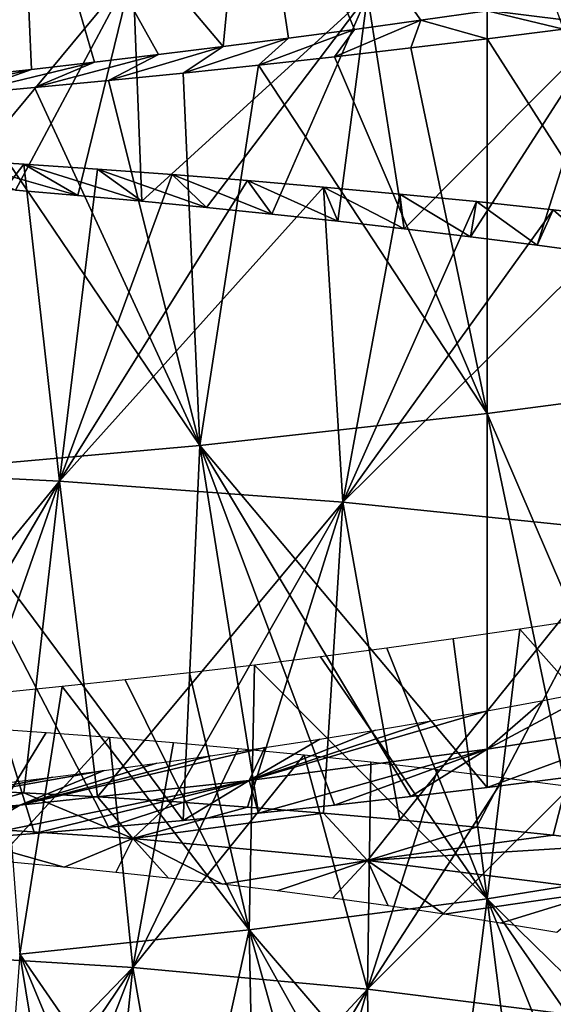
# Model space of a CAD drawing. Header units: millimetres. Extents: x -161 to 161, y -94 to 1149.
# Tile 839 of 1056: x 42.34 to 44.81, y 435.68 to 440.22. Entities that reach past the tile are written whole.
import ezdxf

# ---------------------------------------------------------------- set-up
doc = ezdxf.new("R2010")
doc.units = ezdxf.units.MM
doc.header["$LTSCALE"] = 81.481481
for name, color, linetype in [('71', 7, 'CONTINUOUS'), ('72', 7, 'CONTINUOUS'), ('73', 7, 'CONTINUOUS'), ('82', 7, 'CONTINUOUS'), ('85', 7, 'CONTINUOUS'), ('86', 7, 'CONTINUOUS'), ('87', 7, 'CONTINUOUS')]:
    doc.layers.add(name, color=color, linetype=linetype)

msp = doc.modelspace()

# ---------------------------------------------------------------- linework, layer by layer
at = {"layer": '71', "color": 7, "linetype": 'CONTINUOUS', "true_color": 0xaaaaaa}
for points in [[(44.5, 436.8543, 4.863), (43.4024, 436.7093, 4.7349), (44.5, 437.0311, 3.6761), (44.5, 436.8543, 4.863)], [(44.5, 437.0311, 3.6761), (43.4024, 436.7093, 4.7349), (44.2422, 436.9855, 3.6619), (44.5, 437.0311, 3.6761)], [(44.2422, 436.9855, 3.6619), (43.4024, 436.7093, 4.7349), (43.9849, 436.9421, 3.6333), (44.2422, 436.9855, 3.6619)], [(43.9849, 436.9421, 3.6333), (43.4024, 436.7093, 4.7349), (43.7289, 436.9007, 3.5904), (43.9849, 436.9421, 3.6333)], [(43.7289, 436.9007, 3.5904), (43.4024, 436.7093, 4.7349), (43.4752, 436.8615, 3.5334), (43.7289, 436.9007, 3.5904)], [(43.4024, 436.7093, 4.7349), (42.3443, 436.5957, 4.4038), (43.4752, 436.8615, 3.5334), (43.4024, 436.7093, 4.7349)], [(43.4752, 436.8615, 3.5334), (42.3443, 436.5957, 4.4038), (43.2243, 436.8244, 3.4623), (43.4752, 436.8615, 3.5334)], [(44.5, 436.8543, 4.863), (43.4453, 436.5599, 5.9511), (43.4024, 436.7093, 4.7349), (44.5, 436.8543, 4.863)], [(43.7955, 436.5964, 6.0016), (43.4453, 436.5599, 5.9511), (44.5, 436.8543, 4.863), (43.7955, 436.5964, 6.0016)], [(44.1474, 436.6356, 6.0346), (43.7955, 436.5964, 6.0016), (44.5, 436.8543, 4.863), (44.1474, 436.6356, 6.0346)], [(44.5, 436.6774, 6.0499), (44.1474, 436.6356, 6.0346), (44.5, 436.8543, 4.863), (44.5, 436.6774, 6.0499)], [(43.2243, 436.8244, 3.4623), (42.3443, 436.5957, 4.4038), (42.977, 436.7894, 3.3772), (43.2243, 436.8244, 3.4623)], [(42.977, 436.7894, 3.3772), (42.3443, 436.5957, 4.4038), (42.7344, 436.7566, 3.2783), (42.977, 436.7894, 3.3772)], [(42.3443, 436.5957, 4.4038), (41.3645, 436.5132, 3.8796), (42.7344, 436.7566, 3.2783), (42.3443, 436.5957, 4.4038)], [(42.7344, 436.7566, 3.2783), (41.3645, 436.5132, 3.8796), (42.4976, 436.726, 3.1659), (42.7344, 436.7566, 3.2783)], [(42.4976, 436.726, 3.1659), (41.3645, 436.5132, 3.8796), (42.2675, 436.6976, 3.0406), (42.4976, 436.726, 3.1659)], [(42.413, 436.4662, 5.6959), (42.0781, 436.4403, 5.5768), (43.4024, 436.7093, 4.7349), (42.413, 436.4662, 5.6959)], [(43.4024, 436.7093, 4.7349), (42.0781, 436.4403, 5.5768), (42.3443, 436.5957, 4.4038), (43.4024, 436.7093, 4.7349)], [(42.7532, 436.4948, 5.7981), (42.413, 436.4662, 5.6959), (43.4024, 436.7093, 4.7349), (42.7532, 436.4948, 5.7981)], [(43.0976, 436.526, 5.8832), (42.7532, 436.4948, 5.7981), (43.4024, 436.7093, 4.7349), (43.0976, 436.526, 5.8832)], [(43.4453, 436.5599, 5.9511), (43.0976, 436.526, 5.8832), (43.4024, 436.7093, 4.7349), (43.4453, 436.5599, 5.9511)], [(42.0302, 436.6692, -7.6792), (42.3638, 436.6532, -7.7999), (41.8424, 436.5102, -6.291), (42.0302, 436.6692, -7.6792)], [(41.8424, 436.5102, -6.291), (42.3638, 436.6532, -7.7999), (42.866, 436.4425, -6.7191), (41.8424, 436.5102, -6.291)], [(42.3638, 436.6532, -7.7999), (42.703, 436.6344, -7.904), (42.866, 436.4425, -6.7191), (42.3638, 436.6532, -7.7999)], [(42.703, 436.6344, -7.904), (43.0469, 436.6126, -7.9912), (42.866, 436.4425, -6.7191), (42.703, 436.6344, -7.904)], [(43.0469, 436.6126, -7.9912), (43.3945, 436.5879, -8.0613), (42.866, 436.4425, -6.7191), (43.0469, 436.6126, -7.9912)], [(41.1143, 436.3785, 5.121), (40.8093, 436.3631, 4.9376), (42.3443, 436.5957, 4.4038), (41.1143, 436.3785, 5.121)], [(42.3443, 436.5957, 4.4038), (40.8093, 436.3631, 4.9376), (41.3645, 436.5132, 3.8796), (42.3443, 436.5957, 4.4038)], [(41.4278, 436.3965, 5.2889), (41.1143, 436.3785, 5.121), (42.3443, 436.5957, 4.4038), (41.4278, 436.3965, 5.2889)], [(41.7493, 436.4171, 5.4411), (41.4278, 436.3965, 5.2889), (42.3443, 436.5957, 4.4038), (41.7493, 436.4171, 5.4411)], [(42.0781, 436.4403, 5.5768), (41.7493, 436.4171, 5.4411), (42.3443, 436.5957, 4.4038), (42.0781, 436.4403, 5.5768)], [(43.3945, 436.5879, -8.0613), (43.7449, 436.5601, -8.1142), (42.866, 436.4425, -6.7191), (43.3945, 436.5879, -8.0613)], [(42.866, 436.4425, -6.7191), (43.7449, 436.5601, -8.1142), (43.9488, 436.3407, -6.9493), (42.866, 436.4425, -6.7191)], [(43.7449, 436.5601, -8.1142), (44.0974, 436.5291, -8.1497), (43.9488, 436.3407, -6.9493), (43.7449, 436.5601, -8.1142)], [(44.0974, 436.5291, -8.1497), (44.451, 436.4951, -8.1676), (43.9488, 436.3407, -6.9493), (44.0974, 436.5291, -8.1497)], [(41.8424, 436.5102, -6.291), (42.866, 436.4425, -6.7191), (42.549, 436.3102, -5.3216), (41.8424, 436.5102, -6.291)], [(42.3174, 436.3319, -5.1992), (41.8424, 436.5102, -6.291), (42.549, 436.3102, -5.3216), (42.3174, 436.3319, -5.1992)], [(44.451, 436.4951, -8.1676), (44.8047, 436.4578, -8.1677), (43.9488, 436.3407, -6.9493), (44.451, 436.4951, -8.1676)], [(42.549, 436.3102, -5.3216), (42.866, 436.4425, -6.7191), (42.7871, 436.2863, -5.4309), (42.549, 436.3102, -5.3216)], [(42.7871, 436.2863, -5.4309), (42.866, 436.4425, -6.7191), (43.0308, 436.2602, -5.5267), (42.7871, 436.2863, -5.4309)], [(42.866, 436.4425, -6.7191), (43.9488, 436.3407, -6.9493), (43.2791, 436.2317, -5.6088), (42.866, 436.4425, -6.7191)], [(43.0308, 436.2602, -5.5267), (42.866, 436.4425, -6.7191), (43.2791, 436.2317, -5.6088), (43.0308, 436.2602, -5.5267)], [(44.8047, 436.4578, -8.1677), (45.1578, 436.4173, -8.1502), (43.9488, 436.3407, -6.9493), (44.8047, 436.4578, -8.1677)], [(43.9488, 436.3407, -6.9493), (45.1578, 436.4173, -8.1502), (45.0513, 436.2024, -6.9744), (43.9488, 436.3407, -6.9493)], [(43.2791, 436.2317, -5.6088), (43.9488, 436.3407, -6.9493), (43.5312, 436.2008, -5.677), (43.2791, 436.2317, -5.6088)], [(43.5312, 436.2008, -5.677), (43.9488, 436.3407, -6.9493), (43.7862, 436.1675, -5.7312), (43.5312, 436.2008, -5.677)], [(43.7862, 436.1675, -5.7312), (43.9488, 436.3407, -6.9493), (44.0435, 436.1317, -5.7713), (43.7862, 436.1675, -5.7312)], [(43.9488, 436.3407, -6.9493), (45.0513, 436.2024, -6.9744), (44.3022, 436.0934, -5.7971), (43.9488, 436.3407, -6.9493)], [(44.0435, 436.1317, -5.7713), (43.9488, 436.3407, -6.9493), (44.3022, 436.0934, -5.7971), (44.0435, 436.1317, -5.7713)], [(44.3022, 436.0934, -5.7971), (45.0513, 436.2024, -6.9744), (44.5617, 436.0524, -5.8085), (44.3022, 436.0934, -5.7971)], [(44.5617, 436.0524, -5.8085), (45.0513, 436.2024, -6.9744), (44.8211, 436.0088, -5.8053), (44.5617, 436.0524, -5.8085)]]:
    msp.add_3dface(points, dxfattribs=at)
at = {"layer": '72', "color": 7, "linetype": 'CONTINUOUS', "true_color": 0xaaaaaa}
for points in [[(44.5, 440.258, 5.3008), (44.1939, 440.2141, 5.2878), (44.5, 440.1287, 6.4938), (44.5, 440.258, 5.3008)], [(44.1939, 440.2141, 5.2878), (43.8884, 440.1719, 5.2587), (43.7955, 440.0459, 6.4488), (44.1939, 440.2141, 5.2878)], [(44.1474, 440.0864, 6.4802), (44.1939, 440.2141, 5.2878), (43.7955, 440.0459, 6.4488), (44.1474, 440.0864, 6.4802)], [(44.5, 440.1287, 6.4938), (44.1939, 440.2141, 5.2878), (44.1474, 440.0864, 6.4802), (44.5, 440.1287, 6.4938)], [(43.8884, 440.1719, 5.2587), (43.5844, 440.1315, 5.2135), (43.4453, 440.0074, 6.3998), (43.8884, 440.1719, 5.2587)], [(43.7955, 440.0459, 6.4488), (43.8884, 440.1719, 5.2587), (43.4453, 440.0074, 6.3998), (43.7955, 440.0459, 6.4488)], [(43.5844, 440.1315, 5.2135), (43.2826, 440.0928, 5.1524), (43.0976, 439.9708, 6.3333), (43.5844, 440.1315, 5.2135)], [(43.4453, 440.0074, 6.3998), (43.5844, 440.1315, 5.2135), (43.0976, 439.9708, 6.3333), (43.4453, 440.0074, 6.3998)], [(42.984, 440.0559, 5.0755), (42.6893, 440.0208, 4.9829), (42.413, 439.9036, 6.1486), (42.984, 440.0559, 5.0755)], [(42.7532, 439.9362, 6.2495), (42.984, 440.0559, 5.0755), (42.413, 439.9036, 6.1486), (42.7532, 439.9362, 6.2495)], [(43.2826, 440.0928, 5.1524), (42.984, 440.0559, 5.0755), (42.7532, 439.9362, 6.2495), (43.2826, 440.0928, 5.1524)], [(43.0976, 439.9708, 6.3333), (43.2826, 440.0928, 5.1524), (42.7532, 439.9362, 6.2495), (43.0976, 439.9708, 6.3333)], [(42.6893, 440.0208, 4.9829), (42.3995, 439.9875, 4.8749), (42.0781, 439.8729, 6.0306), (42.6893, 440.0208, 4.9829)], [(42.413, 439.9036, 6.1486), (42.6893, 440.0208, 4.9829), (42.0781, 439.8729, 6.0306), (42.413, 439.9036, 6.1486)], [(42.3995, 439.9875, 4.8749), (42.1157, 439.956, 4.7515), (41.7493, 439.8443, 5.8959), (42.3995, 439.9875, 4.8749)], [(42.0781, 439.8729, 6.0306), (42.3995, 439.9875, 4.8749), (41.7493, 439.8443, 5.8959), (42.0781, 439.8729, 6.0306)], [(42.3244, 439.4305, -6.059), (42.613, 439.406, -6.1712), (42.0302, 439.5715, -7.2239), (42.3244, 439.4305, -6.059)], [(42.0302, 439.5715, -7.2239), (42.613, 439.406, -6.1712), (42.3638, 439.5507, -7.3439), (42.0302, 439.5715, -7.2239)], [(42.613, 439.406, -6.1712), (42.9071, 439.3796, -6.268), (42.3638, 439.5507, -7.3439), (42.613, 439.406, -6.1712)], [(42.3638, 439.5507, -7.3439), (42.9071, 439.3796, -6.268), (42.703, 439.5277, -7.4472), (42.3638, 439.5507, -7.3439)], [(42.9071, 439.3796, -6.268), (43.2054, 439.3511, -6.3493), (42.703, 439.5277, -7.4472), (42.9071, 439.3796, -6.268)], [(42.703, 439.5277, -7.4472), (43.2054, 439.3511, -6.3493), (43.0469, 439.5025, -7.5334), (42.703, 439.5277, -7.4472)], [(43.2054, 439.3511, -6.3493), (43.507, 439.3205, -6.4148), (43.0469, 439.5025, -7.5334), (43.2054, 439.3511, -6.3493)], [(43.0469, 439.5025, -7.5334), (43.507, 439.3205, -6.4148), (43.3945, 439.475, -7.6025), (43.0469, 439.5025, -7.5334)], [(43.507, 439.3205, -6.4148), (43.811, 439.2879, -6.4644), (43.3945, 439.475, -7.6025), (43.507, 439.3205, -6.4148)], [(43.3945, 439.475, -7.6025), (43.811, 439.2879, -6.4644), (43.7449, 439.4451, -7.6543), (43.3945, 439.475, -7.6025)], [(43.811, 439.2879, -6.4644), (44.1168, 439.2531, -6.498), (43.7449, 439.4451, -7.6543), (43.811, 439.2879, -6.4644)], [(43.7449, 439.4451, -7.6543), (44.1168, 439.2531, -6.498), (44.0974, 439.4128, -7.6885), (43.7449, 439.4451, -7.6543)], [(44.1168, 439.2531, -6.498), (44.4236, 439.2161, -6.5156), (44.0974, 439.4128, -7.6885), (44.1168, 439.2531, -6.498)], [(44.0974, 439.4128, -7.6885), (44.4236, 439.2161, -6.5156), (44.451, 439.378, -7.705), (44.0974, 439.4128, -7.6885)], [(44.4236, 439.2161, -6.5156), (44.7308, 439.1768, -6.5169), (44.451, 439.378, -7.705), (44.4236, 439.2161, -6.5156)], [(44.451, 439.378, -7.705), (44.7308, 439.1768, -6.5169), (44.8047, 439.3407, -7.7036), (44.451, 439.378, -7.705)], [(44.7308, 439.1768, -6.5169), (45.0376, 439.1352, -6.5021), (44.8047, 439.3407, -7.7036), (44.7308, 439.1768, -6.5169)], [(44.8047, 439.3407, -7.7036), (45.0376, 439.1352, -6.5021), (45.1578, 439.301, -7.6845), (44.8047, 439.3407, -7.7036)]]:
    msp.add_3dface(points, dxfattribs=at)
at = {"layer": '73', "color": 7, "linetype": 'CONTINUOUS', "true_color": 0xaaaaaa}
for points in [[(44.5, 440.1287, 6.4938), (44.1474, 440.0864, 6.4802), (44.5, 438.4009, 6.2891), (44.5, 440.1287, 6.4938)], [(44.1474, 440.0864, 6.4802), (43.7955, 440.0459, 6.4488), (44.5, 438.4009, 6.2891), (44.1474, 440.0864, 6.4802)], [(43.7955, 440.0459, 6.4488), (43.4453, 440.0074, 6.3998), (44.5, 438.4009, 6.2891), (43.7955, 440.0459, 6.4488)], [(43.0976, 439.9708, 6.3333), (42.7532, 439.9362, 6.2495), (43.1753, 438.2539, 6.1421), (43.0976, 439.9708, 6.3333)], [(43.4453, 440.0074, 6.3998), (43.0976, 439.9708, 6.3333), (43.1753, 438.2539, 6.1421), (43.4453, 440.0074, 6.3998)], [(44.5, 438.4009, 6.2891), (43.4453, 440.0074, 6.3998), (43.1753, 438.2539, 6.1421), (44.5, 438.4009, 6.2891)], [(42.7532, 439.9362, 6.2495), (42.413, 439.9036, 6.1486), (43.1753, 438.2539, 6.1421), (42.7532, 439.9362, 6.2495)], [(42.413, 439.9036, 6.1486), (42.0781, 439.8729, 6.0306), (43.1753, 438.2539, 6.1421), (42.413, 439.9036, 6.1486)], [(43.1753, 438.2539, 6.1421), (42.0781, 439.8729, 6.0306), (41.8983, 438.1399, 5.7493), (43.1753, 438.2539, 6.1421)], [(42.0302, 439.5715, -7.2239), (42.3638, 439.5507, -7.3439), (41.2926, 438.1509, -7.0998), (42.0302, 439.5715, -7.2239)], [(41.2926, 438.1509, -7.0998), (42.3638, 439.5507, -7.3439), (42.5279, 438.0899, -7.6099), (41.2926, 438.1509, -7.0998)], [(42.3638, 439.5507, -7.3439), (42.703, 439.5277, -7.4472), (42.5279, 438.0899, -7.6099), (42.3638, 439.5507, -7.3439)], [(42.703, 439.5277, -7.4472), (43.0469, 439.5025, -7.5334), (42.5279, 438.0899, -7.6099), (42.703, 439.5277, -7.4472)], [(43.0469, 439.5025, -7.5334), (43.3945, 439.475, -7.6025), (42.5279, 438.0899, -7.6099), (43.0469, 439.5025, -7.5334)], [(43.3945, 439.475, -7.6025), (43.7449, 439.4451, -7.6543), (42.5279, 438.0899, -7.6099), (43.3945, 439.475, -7.6025)], [(42.5279, 438.0899, -7.6099), (43.7449, 439.4451, -7.6543), (43.8347, 437.9925, -7.8804), (42.5279, 438.0899, -7.6099)], [(43.7449, 439.4451, -7.6543), (44.0974, 439.4128, -7.6885), (43.8347, 437.9925, -7.8804), (43.7449, 439.4451, -7.6543)], [(44.0974, 439.4128, -7.6885), (44.451, 439.378, -7.705), (43.8347, 437.9925, -7.8804), (44.0974, 439.4128, -7.6885)], [(44.451, 439.378, -7.705), (44.8047, 439.3407, -7.7036), (43.8347, 437.9925, -7.8804), (44.451, 439.378, -7.705)], [(44.8047, 439.3407, -7.7036), (45.1578, 439.301, -7.6845), (43.8347, 437.9925, -7.8804), (44.8047, 439.3407, -7.7036)], [(43.8347, 437.9925, -7.8804), (45.1578, 439.301, -7.6845), (45.1653, 437.8559, -7.9023), (43.8347, 437.9925, -7.8804)], [(44.5, 436.6774, 6.0499), (44.5, 438.4009, 6.2891), (43.1753, 438.2539, 6.1421), (44.5, 436.6774, 6.0499)], [(43.0976, 436.526, 5.8832), (43.1753, 438.2539, 6.1421), (41.8983, 438.1399, 5.7493), (43.0976, 436.526, 5.8832)], [(43.0976, 436.526, 5.8832), (43.4453, 436.5599, 5.9511), (43.1753, 438.2539, 6.1421), (43.0976, 436.526, 5.8832)], [(43.4453, 436.5599, 5.9511), (43.7955, 436.5964, 6.0016), (43.1753, 438.2539, 6.1421), (43.4453, 436.5599, 5.9511)], [(43.7955, 436.5964, 6.0016), (44.1474, 436.6356, 6.0346), (43.1753, 438.2539, 6.1421), (43.7955, 436.5964, 6.0016)], [(44.1474, 436.6356, 6.0346), (44.5, 436.6774, 6.0499), (43.1753, 438.2539, 6.1421), (44.1474, 436.6356, 6.0346)], [(41.3833, 436.6928, -7.3885), (41.2926, 438.1509, -7.0998), (42.5279, 438.0899, -7.6099), (41.3833, 436.6928, -7.3885)], [(42.0781, 436.4403, 5.5768), (42.413, 436.4662, 5.6959), (41.8983, 438.1399, 5.7493), (42.0781, 436.4403, 5.5768)], [(42.413, 436.4662, 5.6959), (42.7532, 436.4948, 5.7981), (41.8983, 438.1399, 5.7493), (42.413, 436.4662, 5.6959)], [(42.7532, 436.4948, 5.7981), (43.0976, 436.526, 5.8832), (41.8983, 438.1399, 5.7493), (42.7532, 436.4948, 5.7981)], [(41.7031, 436.6823, -7.5419), (41.3833, 436.6928, -7.3885), (42.5279, 438.0899, -7.6099), (41.7031, 436.6823, -7.5419)], [(42.0302, 436.6692, -7.6792), (41.7031, 436.6823, -7.5419), (42.5279, 438.0899, -7.6099), (42.0302, 436.6692, -7.6792)], [(42.3638, 436.6532, -7.7999), (42.0302, 436.6692, -7.6792), (42.5279, 438.0899, -7.6099), (42.3638, 436.6532, -7.7999)], [(42.703, 436.6344, -7.904), (42.3638, 436.6532, -7.7999), (42.5279, 438.0899, -7.6099), (42.703, 436.6344, -7.904)], [(42.703, 436.6344, -7.904), (42.5279, 438.0899, -7.6099), (43.8347, 437.9925, -7.8804), (42.703, 436.6344, -7.904)], [(43.0469, 436.6126, -7.9912), (42.703, 436.6344, -7.904), (43.8347, 437.9925, -7.8804), (43.0469, 436.6126, -7.9912)], [(43.3945, 436.5879, -8.0613), (43.0469, 436.6126, -7.9912), (43.8347, 437.9925, -7.8804), (43.3945, 436.5879, -8.0613)], [(43.7449, 436.5601, -8.1142), (43.3945, 436.5879, -8.0613), (43.8347, 437.9925, -7.8804), (43.7449, 436.5601, -8.1142)], [(44.0974, 436.5291, -8.1497), (43.7449, 436.5601, -8.1142), (43.8347, 437.9925, -7.8804), (44.0974, 436.5291, -8.1497)], [(44.0974, 436.5291, -8.1497), (43.8347, 437.9925, -7.8804), (45.1653, 437.8559, -7.9023), (44.0974, 436.5291, -8.1497)], [(44.451, 436.4951, -8.1676), (44.0974, 436.5291, -8.1497), (45.1653, 437.8559, -7.9023), (44.451, 436.4951, -8.1676)], [(44.8047, 436.4578, -8.1677), (44.451, 436.4951, -8.1676), (45.1653, 437.8559, -7.9023), (44.8047, 436.4578, -8.1677)], [(45.1578, 436.4173, -8.1502), (44.8047, 436.4578, -8.1677), (45.1653, 437.8559, -7.9023), (45.1578, 436.4173, -8.1502)]]:
    msp.add_3dface(points, dxfattribs=at)
at = {"layer": '82', "color": 7, "linetype": 'CONTINUOUS', "true_color": 0xaaaaaa}
for points in [[(43.2826, 440.0928, 5.1524), (43.4024, 441.3334, 5.3048), (42.3443, 441.202, 4.9803), (43.2826, 440.0928, 5.1524)], [(43.2826, 440.0928, 5.1524), (43.5844, 440.1315, 5.2135), (43.4024, 441.3334, 5.3048), (43.2826, 440.0928, 5.1524)], [(43.5844, 440.1315, 5.2135), (43.8884, 440.1719, 5.2587), (43.4024, 441.3334, 5.3048), (43.5844, 440.1315, 5.2135)], [(43.8884, 440.1719, 5.2587), (44.1939, 440.2141, 5.2878), (43.4024, 441.3334, 5.3048), (43.8884, 440.1719, 5.2587)], [(44.1939, 440.2141, 5.2878), (44.5, 440.258, 5.3008), (43.4024, 441.3334, 5.3048), (44.1939, 440.2141, 5.2878)], [(43.9488, 440.3303, -6.3421), (45.0376, 441.2522, -6.2345), (45.0513, 440.1908, -6.3596), (43.9488, 440.3303, -6.3421)], [(42.1157, 439.956, 4.7515), (42.3443, 441.202, 4.9803), (41.3645, 441.0911, 4.4614), (42.1157, 439.956, 4.7515)], [(42.1157, 439.956, 4.7515), (42.3995, 439.9875, 4.8749), (42.3443, 441.202, 4.9803), (42.1157, 439.956, 4.7515)], [(42.3995, 439.9875, 4.8749), (42.6893, 440.0208, 4.9829), (42.3443, 441.202, 4.9803), (42.3995, 439.9875, 4.8749)], [(42.6893, 440.0208, 4.9829), (42.984, 440.0559, 5.0755), (42.3443, 441.202, 4.9803), (42.6893, 440.0208, 4.9829)], [(42.984, 440.0559, 5.0755), (43.2826, 440.0928, 5.1524), (42.3443, 441.202, 4.9803), (42.984, 440.0559, 5.0755)], [(42.0422, 439.453, -5.9317), (41.8424, 440.5353, -5.6939), (42.866, 440.4444, -6.1177), (42.0422, 439.453, -5.9317)], [(42.3244, 439.4305, -6.059), (42.0422, 439.453, -5.9317), (42.866, 440.4444, -6.1177), (42.3244, 439.4305, -6.059)], [(42.613, 439.406, -6.1712), (42.3244, 439.4305, -6.059), (42.866, 440.4444, -6.1177), (42.613, 439.406, -6.1712)], [(42.9071, 439.3796, -6.268), (42.613, 439.406, -6.1712), (42.866, 440.4444, -6.1177), (42.9071, 439.3796, -6.268)], [(42.9071, 439.3796, -6.268), (42.866, 440.4444, -6.1177), (43.9488, 440.3303, -6.3421), (42.9071, 439.3796, -6.268)], [(43.2054, 439.3511, -6.3493), (42.9071, 439.3796, -6.268), (43.9488, 440.3303, -6.3421), (43.2054, 439.3511, -6.3493)], [(43.507, 439.3205, -6.4148), (43.2054, 439.3511, -6.3493), (43.9488, 440.3303, -6.3421), (43.507, 439.3205, -6.4148)], [(43.811, 439.2879, -6.4644), (43.507, 439.3205, -6.4148), (43.9488, 440.3303, -6.3421), (43.811, 439.2879, -6.4644)], [(44.1168, 439.2531, -6.498), (43.811, 439.2879, -6.4644), (43.9488, 440.3303, -6.3421), (44.1168, 439.2531, -6.498)], [(44.1168, 439.2531, -6.498), (43.9488, 440.3303, -6.3421), (45.0513, 440.1908, -6.3596), (44.1168, 439.2531, -6.498)], [(44.4236, 439.2161, -6.5156), (44.1168, 439.2531, -6.498), (45.0513, 440.1908, -6.3596), (44.4236, 439.2161, -6.5156)], [(44.7308, 439.1768, -6.5169), (44.4236, 439.2161, -6.5156), (45.0513, 440.1908, -6.3596), (44.7308, 439.1768, -6.5169)], [(45.0376, 439.1352, -6.5021), (44.7308, 439.1768, -6.5169), (45.0513, 440.1908, -6.3596), (45.0376, 439.1352, -6.5021)], [(44.9584, 437.4543, 4.9318), (44.6514, 437.4073, 4.9415), (45.5976, 436.3419, 4.6786), (44.9584, 437.4543, 4.9318)], [(44.6514, 437.4073, 4.9415), (44.3439, 437.3625, 4.935), (44.5, 436.1652, 4.7574), (44.6514, 437.4073, 4.9415)], [(45.5976, 436.3419, 4.6786), (44.6514, 437.4073, 4.9415), (44.5, 436.1652, 4.7574), (45.5976, 436.3419, 4.6786)], [(44.3439, 437.3625, 4.935), (44.037, 437.32, 4.9122), (44.5, 436.1652, 4.7574), (44.3439, 437.3625, 4.935)], [(44.037, 437.32, 4.9122), (43.7314, 437.2799, 4.8733), (44.5, 436.1652, 4.7574), (44.037, 437.32, 4.9122)], [(43.7314, 437.2799, 4.8733), (43.4279, 437.2422, 4.8185), (44.5, 436.1652, 4.7574), (43.7314, 437.2799, 4.8733)], [(43.1276, 437.2068, 4.748), (42.8314, 437.1738, 4.662), (43.4024, 436.0212, 4.6282), (43.1276, 437.2068, 4.748)], [(43.4279, 437.2422, 4.8185), (43.1276, 437.2068, 4.748), (43.4024, 436.0212, 4.6282), (43.4279, 437.2422, 4.8185)], [(44.5, 436.1652, 4.7574), (43.4279, 437.2422, 4.8185), (43.4024, 436.0212, 4.6282), (44.5, 436.1652, 4.7574)], [(42.8314, 437.1738, 4.662), (42.5402, 437.1431, 4.5607), (43.4024, 436.0212, 4.6282), (42.8314, 437.1738, 4.662)], [(42.5402, 437.1431, 4.5607), (42.2547, 437.1148, 4.4443), (42.3443, 435.9104, 4.2961), (42.5402, 437.1431, 4.5607)], [(43.4024, 436.0212, 4.6282), (42.5402, 437.1431, 4.5607), (42.3443, 435.9104, 4.2961), (43.4024, 436.0212, 4.6282)], [(42.1815, 436.9507, -6.3783), (42.4669, 436.9313, -6.4988), (41.8424, 435.9117, -6.399), (42.1815, 436.9507, -6.3783)], [(42.4669, 436.9313, -6.4988), (42.758, 436.9094, -6.6041), (41.8424, 435.9117, -6.399), (42.4669, 436.9313, -6.4988)], [(41.8424, 435.9117, -6.399), (42.758, 436.9094, -6.6041), (42.866, 435.8475, -6.8276), (41.8424, 435.9117, -6.399)], [(42.758, 436.9094, -6.6041), (43.0538, 436.885, -6.694), (42.866, 435.8475, -6.8276), (42.758, 436.9094, -6.6041)], [(43.0538, 436.885, -6.694), (43.3538, 436.858, -6.7684), (42.866, 435.8475, -6.8276), (43.0538, 436.885, -6.694)], [(43.3538, 436.858, -6.7684), (43.657, 436.8283, -6.8272), (42.866, 435.8475, -6.8276), (43.3538, 436.858, -6.7684)], [(42.866, 435.8475, -6.8276), (43.657, 436.8283, -6.8272), (43.9488, 435.7476, -7.0587), (42.866, 435.8475, -6.8276)], [(43.657, 436.8283, -6.8272), (43.9629, 436.796, -6.8701), (43.9488, 435.7476, -7.0587), (43.657, 436.8283, -6.8272)], [(43.9629, 436.796, -6.8701), (44.2704, 436.7608, -6.8971), (43.9488, 435.7476, -7.0587), (43.9629, 436.796, -6.8701)], [(44.2704, 436.7608, -6.8971), (44.5786, 436.7229, -6.9078), (43.9488, 435.7476, -7.0587), (44.2704, 436.7608, -6.8971)], [(44.5786, 436.7229, -6.9078), (44.8864, 436.6821, -6.9023), (43.9488, 435.7476, -7.0587), (44.5786, 436.7229, -6.9078)], [(43.9488, 435.7476, -7.0587), (44.8864, 436.6821, -6.9023), (45.0513, 435.6095, -7.0848), (43.9488, 435.7476, -7.0587)], [(45.5681, 435.1207, 4.4855), (45.5976, 436.3419, 4.6786), (44.5, 436.1652, 4.7574), (45.5681, 435.1207, 4.4855)], [(44.3439, 434.9259, 4.551), (44.5, 436.1652, 4.7574), (43.4024, 436.0212, 4.6282), (44.3439, 434.9259, 4.551)], [(44.3439, 434.9259, 4.551), (44.6514, 434.9705, 4.5588), (44.5, 436.1652, 4.7574), (44.3439, 434.9259, 4.551)], [(44.6514, 434.9705, 4.5588), (44.9584, 435.0179, 4.5504), (44.5, 436.1652, 4.7574), (44.6514, 434.9705, 4.5588)], [(44.9584, 435.0179, 4.5504), (45.2643, 435.068, 4.5259), (44.5, 436.1652, 4.7574), (44.9584, 435.0179, 4.5504)], [(45.2643, 435.068, 4.5259), (45.5681, 435.1207, 4.4855), (44.5, 436.1652, 4.7574), (45.2643, 435.068, 4.5259)], [(43.1276, 434.7757, 4.3596), (43.4024, 436.0212, 4.6282), (42.3443, 435.9104, 4.2961), (43.1276, 434.7757, 4.3596)], [(43.1276, 434.7757, 4.3596), (43.4279, 434.8091, 4.4311), (43.4024, 436.0212, 4.6282), (43.1276, 434.7757, 4.3596)], [(43.4279, 434.8091, 4.4311), (43.7314, 434.8452, 4.487), (43.4024, 436.0212, 4.6282), (43.4279, 434.8091, 4.4311)], [(43.7314, 434.8452, 4.487), (44.037, 434.8842, 4.527), (43.4024, 436.0212, 4.6282), (43.7314, 434.8452, 4.487)], [(44.037, 434.8842, 4.527), (44.3439, 434.9259, 4.551), (43.4024, 436.0212, 4.6282), (44.037, 434.8842, 4.527)], [(41.9025, 434.8526, -6.6335), (41.8424, 435.9117, -6.399), (42.866, 435.8475, -6.8276), (41.9025, 434.8526, -6.6335)], [(42.2547, 434.6924, 4.0534), (42.5402, 434.7174, 4.1705), (42.3443, 435.9104, 4.2961), (42.2547, 434.6924, 4.0534)], [(42.5402, 434.7174, 4.1705), (42.8314, 434.7452, 4.2726), (42.3443, 435.9104, 4.2961), (42.5402, 434.7174, 4.1705)], [(42.8314, 434.7452, 4.2726), (43.1276, 434.7757, 4.3596), (42.3443, 435.9104, 4.2961), (42.8314, 434.7452, 4.2726)], [(42.1815, 434.8395, -6.7695), (41.9025, 434.8526, -6.6335), (42.866, 435.8475, -6.8276), (42.1815, 434.8395, -6.7695)], [(42.4669, 434.8236, -6.8905), (42.1815, 434.8395, -6.7695), (42.866, 435.8475, -6.8276), (42.4669, 434.8236, -6.8905)], [(42.758, 434.8047, -6.9964), (42.4669, 434.8236, -6.8905), (42.866, 435.8475, -6.8276), (42.758, 434.8047, -6.9964)], [(43.0538, 434.7829, -7.0869), (42.758, 434.8047, -6.9964), (42.866, 435.8475, -6.8276), (43.0538, 434.7829, -7.0869)], [(43.0538, 434.7829, -7.0869), (42.866, 435.8475, -6.8276), (43.9488, 435.7476, -7.0587), (43.0538, 434.7829, -7.0869)], [(43.3538, 434.7581, -7.1621), (43.0538, 434.7829, -7.0869), (43.9488, 435.7476, -7.0587), (43.3538, 434.7581, -7.1621)], [(43.657, 434.7301, -7.2217), (43.3538, 434.7581, -7.1621), (43.9488, 435.7476, -7.0587), (43.657, 434.7301, -7.2217)], [(43.9629, 434.699, -7.2656), (43.657, 434.7301, -7.2217), (43.9488, 435.7476, -7.0587), (43.9629, 434.699, -7.2656)], [(43.9629, 434.699, -7.2656), (43.9488, 435.7476, -7.0587), (45.0513, 435.6095, -7.0848), (43.9629, 434.699, -7.2656)]]:
    msp.add_3dface(points, dxfattribs=at)
at = {"layer": '85', "color": 7, "linetype": 'CONTINUOUS', "true_color": 0xaaaaaa}
for points in [[(45.3426, 436.9864, 4.82), (44.5, 436.8543, 4.863), (45.015, 437.1288, 3.6611), (45.3426, 436.9864, 4.82)], [(45.015, 437.1288, 3.6611), (44.5, 436.8543, 4.863), (44.7578, 437.0789, 3.6758), (45.015, 437.1288, 3.6611)], [(44.5, 436.8543, 4.863), (44.5, 437.0311, 3.6761), (44.7578, 437.0789, 3.6758), (44.5, 436.8543, 4.863)], [(44.5, 436.6774, 6.0499), (44.5, 436.8543, 4.863), (45.3426, 436.9864, 4.82), (44.5, 436.6774, 6.0499)], [(44.5, 436.6774, 6.0499), (45.3426, 436.9864, 4.82), (44.8515, 436.7217, 6.0475), (44.5, 436.6774, 6.0499)]]:
    msp.add_3dface(points, dxfattribs=at)
at = {"layer": '86', "color": 7, "linetype": 'CONTINUOUS', "true_color": 0xaaaaaa}
for points in [[(44.5, 440.258, 5.3008), (44.8519, 440.173, 6.4896), (44.8056, 440.3036, 5.2975), (44.5, 440.258, 5.3008)], [(44.5, 440.258, 5.3008), (44.5, 440.1287, 6.4938), (44.8519, 440.173, 6.4896), (44.5, 440.258, 5.3008)]]:
    msp.add_3dface(points, dxfattribs=at)
at = {"layer": '87', "color": 7, "linetype": 'CONTINUOUS', "true_color": 0xaaaaaa}
for points in [[(44.8519, 440.173, 6.4896), (44.5, 440.1287, 6.4938), (45.5193, 438.5358, 6.2307), (44.8519, 440.173, 6.4896)], [(44.5, 440.1287, 6.4938), (44.5, 438.4009, 6.2891), (45.5193, 438.5358, 6.2307), (44.5, 440.1287, 6.4938)], [(44.5, 438.4009, 6.2891), (45.2023, 436.7687, 6.0275), (45.5193, 438.5358, 6.2307), (44.5, 438.4009, 6.2891)], [(44.5, 438.4009, 6.2891), (44.5, 436.6774, 6.0499), (44.8515, 436.7217, 6.0475), (44.5, 438.4009, 6.2891)], [(44.5, 438.4009, 6.2891), (44.8515, 436.7217, 6.0475), (45.2023, 436.7687, 6.0275), (44.5, 438.4009, 6.2891)]]:
    msp.add_3dface(points, dxfattribs=at)

doc.saveas('drawing.dxf')
